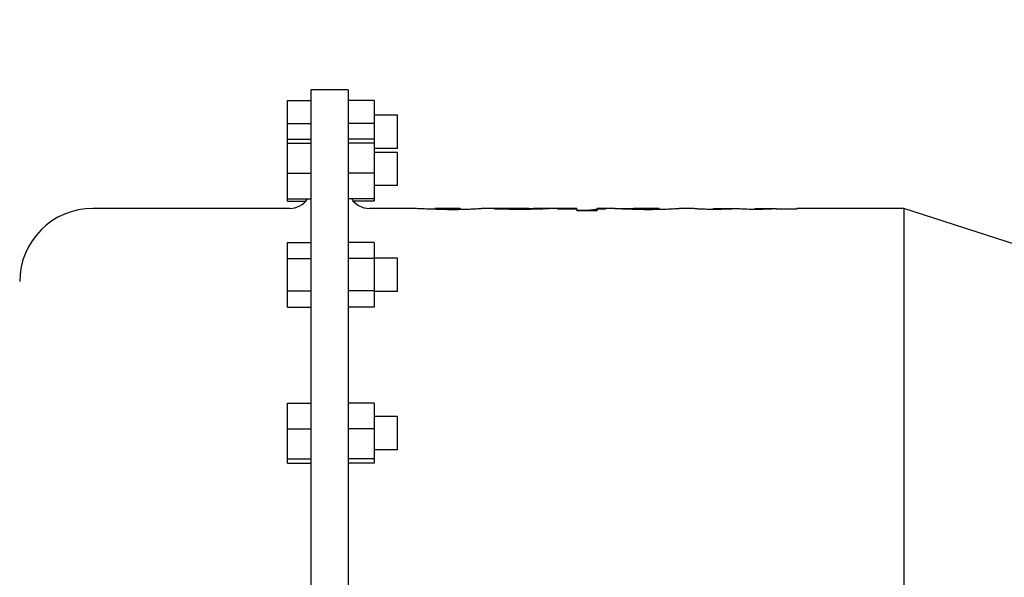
# Model space of a CAD drawing. Header units: inches. Extents: x 5 to 1128, y -85 to 748.
# Tile 316 of 656: x 353.71 to 365.38, y 628.9 to 635.5. Entities that reach past the tile are written whole.
import ezdxf

# ---------------------------------------------------------------- set-up
doc = ezdxf.new("R2010")
doc.units = ezdxf.units.IN
doc.header["$LTSCALE"] = 32
doc.header["$MEASUREMENT"] = 0
doc.layers.add('Dimension (ANSI)', color=7, linetype='Continuous', lineweight=25)
doc.layers.add('Visible (ANSI)', color=7, linetype='Continuous', lineweight=30)
doc.styles.add('Note Text (ANSI)', font='tahoma.ttf')
doc.dimstyles.new('SB Fraction-16 (ANSI)', dxfattribs={"dimscale": 32, "dimtxt": 0.125, "dimasz": 0.098425, "dimexe": 0.125, "dimexo": 0.0625, "dimgap": 0.031496, "dimtad": 0, "dimtih": 1, "dimtoh": 1, "dimdec": 4, "dimrnd": 1e-08, "dimzin": 0, "dimdsep": 46, "dimlunit": 5, "dimtxsty": 'Note Text (ANSI)', "dimcen": 0.09, "dimdle": 0.393701, "dimclrd": 256, "dimclre": 256, "dimclrt": 256, "dimadec": 0, "dimazin": 3, "dimtfac": 0.96, "dimtofl": 0, "dimtmove": 0, "dimatfit": 3, "dimfxl": 1, "dimfrac": 2, "dimtolj": 1, "dimtzin": 12, "dimlwd": -1, "dimlwe": -1, "dimarcsym": 0})

# ---------------------------------------------------------------- blocks, each defined once
blk = doc.blocks.new('*D19')
at = {"layer": 'Defpoints', "color": 0, "transparency": 16777216}
for p in [(484.781, 699.94), (324.685, 555.94), (484.781, 555.94)]:
    blk.add_point(p, dxfattribs=at)
at = {"layer": 'Dimension (ANSI)', "transparency": 16777216}
for p, q in [((482.781, 699.94), (320.685, 699.94)), ((324.685, 696.79), (324.685, 635.454)), ((324.685, 559.089), (324.685, 629.425)), ((482.781, 555.94), (320.685, 555.94))]:
    blk.add_line(p, q, dxfattribs=at)
for points in [[(324.16, 696.79), (325.21, 696.79), (324.685, 699.94)], [(324.16, 559.089), (325.21, 559.089), (324.685, 555.94)]]:
    blk.add_solid(points, dxfattribs=at)
at = {"layer": 'Dimension (ANSI)', "transparency": 16777216, "insert": (320.552, 634.446), "char_height": 4, "attachment_point": 1, "style": 'Note Text (ANSI)'}
blk.add_mtext('\\A1;144', dxfattribs=at)

msp = doc.modelspace()

# ---------------------------------------------------------------- linework, layer by layer
at = {"layer": 'Visible (ANSI)'}
for p, q in [((357.16163, 634.67578), (357.16163, 622.11378)), ((357.60463, 634.67578), (357.16163, 634.67578)), ((357.60463, 634.67578), (357.60463, 622.11378)), ((356.88563, 634.27531), (356.88563, 634.54638)), ((356.88563, 634.54638), (357.16163, 634.54638)), ((357.91263, 634.54638), (357.60463, 634.54638)), ((357.91263, 634.54638), (357.91263, 634.27531)), ((358.18863, 634.37308), (357.91263, 634.37308)), ((358.18863, 633.97908), (358.18863, 634.37308)), ((356.88563, 634.09019), (356.88563, 634.27531)), ((356.88563, 634.27531), (357.16163, 634.27531)), ((357.91263, 634.27531), (357.60463, 634.27531)), ((357.91263, 634.27531), (357.91263, 634.09019)), ((356.88563, 634.04015), (356.88563, 634.09019)), ((356.88563, 634.09019), (357.16163, 634.09019)), ((356.88563, 633.68597), (356.88563, 634.04015)), ((356.88563, 634.04015), (357.16163, 634.04015)), ((357.91263, 634.09019), (357.60463, 634.09019)), ((357.91263, 634.04015), (357.60463, 634.04015)), ((357.91263, 634.09019), (357.91263, 634.04015)), ((357.91263, 634.04015), (357.91263, 633.68597)), ((358.18863, 633.97908), (357.91263, 633.97908)), ((358.18863, 633.93301), (357.91263, 633.93301)), ((358.18863, 633.53901), (358.18863, 633.93301)), ((356.88563, 633.38183), (356.88563, 633.68597)), ((356.88563, 633.68597), (357.16163, 633.68597)), ((357.91263, 633.68597), (357.60463, 633.68597)), ((357.91263, 633.68597), (357.91263, 633.38183)), ((358.18863, 633.53901), (357.91263, 633.53901)), ((356.88563, 633.38183), (357.16163, 633.38183)), ((356.88563, 633.35593), (356.88563, 633.38183)), ((356.88563, 633.35593), (357.10132, 633.35593)), ((357.91263, 633.38183), (357.60463, 633.38183)), ((357.91263, 633.35593), (357.66495, 633.35593)), ((357.91263, 633.38183), (357.91263, 633.35593)), ((356.91163, 633.26878), (354.57763, 633.26878)), ((358.37993, 633.26878), (357.85463, 633.26878)), ((358.63009, 633.25842), (358.63009, 633.26838)), ((358.93084, 633.26878), (358.63296, 633.26878)), ((358.67281, 633.25774), (358.67281, 633.26724)), ((358.78199, 633.25706), (358.78199, 633.2657)), ((358.88879, 633.25772), (358.88879, 633.26716)), ((358.93389, 633.25845), (358.93389, 633.26838)), ((359.44345, 633.26878), (359.18401, 633.26878)), ((359.33895, 633.26781), (359.33895, 633.26044)), ((359.33895, 633.26781), (359.35893, 633.26781)), ((359.35893, 633.25996), (359.35893, 633.26781)), ((359.6109, 633.25707), (359.6109, 633.2657)), ((359.74401, 633.25781), (359.74401, 633.26744)), ((359.80058, 633.25876), (359.80058, 633.26673)), ((360.31363, 633.26878), (359.98294, 633.26878)), ((360.08578, 633.26654), (360.08578, 633.25875)), ((360.08578, 633.26654), (360.31363, 633.26654)), ((360.31363, 633.25875), (360.08578, 633.25875)), ((360.31363, 633.26878), (360.31363, 633.26654)), ((360.31363, 633.25875), (360.31363, 633.26654)), ((360.31363, 633.25875), (360.31363, 633.24014)), ((360.55414, 633.24014), (360.31363, 633.24014)), ((360.55414, 633.26654), (360.55414, 633.26878)), ((360.74444, 633.26878), (360.55414, 633.26878)), ((360.55414, 633.26654), (360.6554, 633.26654)), ((360.55414, 633.25875), (360.55414, 633.26654)), ((360.6554, 633.25875), (360.55414, 633.25875)), ((360.55414, 633.24014), (360.55414, 633.25875)), ((360.6554, 633.25875), (360.6554, 633.26654)), ((360.75868, 633.26764), (360.98452, 633.26764)), ((360.98452, 633.25795), (360.98452, 633.26866)), ((361.28911, 633.26866), (360.98452, 633.26866)), ((361.1287, 633.2571), (361.1287, 633.2657)), ((361.28911, 633.25903), (361.28911, 633.26866)), ((361.69338, 633.26878), (361.52485, 633.26878)), ((361.69338, 633.26878), (361.69338, 633.26847)), ((361.93389, 633.25708), (361.93389, 633.26846)), ((361.9346, 633.26878), (362.18705, 633.26878)), ((361.9507, 633.25709), (361.9507, 633.26772)), ((362.05711, 633.25881), (362.05711, 633.26654)), ((362.18705, 633.26878), (362.18705, 633.2677)), ((362.18705, 633.26333), (362.18705, 633.2677)), ((362.42756, 633.25708), (362.42756, 633.26846)), ((362.42831, 633.26878), (362.68072, 633.26878)), ((362.44516, 633.25708), (362.44516, 633.26772)), ((362.55078, 633.25858), (362.55078, 633.26654)), ((362.68072, 633.26878), (362.68072, 633.2677)), ((362.68072, 633.26315), (362.68072, 633.2677)), ((362.68072, 633.26315), (362.68072, 633.25875)), ((362.92123, 633.25875), (362.68072, 633.25875)), ((362.92123, 633.25875), (362.92123, 633.26878)), ((364.18763, 633.26878), (362.92123, 633.26878)), ((364.18763, 633.26878), (364.18763, 623.52078)), ((365.74963, 632.76628), (364.18763, 633.26878)), ((356.88563, 632.86614), (357.16163, 632.86614)), ((356.88563, 632.67446), (356.88563, 632.86614)), ((357.91263, 632.86614), (357.60463, 632.86614)), ((357.91263, 632.86614), (357.91263, 632.67446)), ((356.88563, 632.67446), (357.16163, 632.67446)), ((356.88563, 632.2911), (356.88563, 632.67446)), ((357.91263, 632.67446), (357.60463, 632.67446)), ((358.18863, 632.67978), (357.91263, 632.67978)), ((357.91263, 632.67446), (357.91263, 632.2911)), ((358.18863, 632.28578), (358.18863, 632.67978)), ((356.88563, 632.2911), (357.16163, 632.2911)), ((356.88563, 632.09942), (356.88563, 632.2911)), ((357.91263, 632.2911), (357.60463, 632.2911)), ((357.91263, 632.2911), (357.91263, 632.09942)), ((358.18863, 632.28578), (357.91263, 632.28578)), ((356.88563, 632.09942), (357.16163, 632.09942)), ((357.91263, 632.09942), (357.60463, 632.09942)), ((356.88563, 630.65723), (356.88563, 630.96137)), ((356.88563, 630.96137), (357.16163, 630.96137)), ((357.91263, 630.96137), (357.60463, 630.96137)), ((357.91263, 630.96137), (357.91263, 630.65723)), ((358.18863, 630.80419), (357.91263, 630.80419)), ((358.18863, 630.41019), (358.18863, 630.80419)), ((356.88563, 630.30305), (356.88563, 630.65723)), ((356.88563, 630.65723), (357.16163, 630.65723)), ((357.91263, 630.65723), (357.60463, 630.65723)), ((357.91263, 630.65723), (357.91263, 630.30305)), ((358.18863, 630.41019), (357.91263, 630.41019)), ((356.88563, 630.25301), (356.88563, 630.30305)), ((356.88563, 630.30305), (357.16163, 630.30305)), ((357.91263, 630.30305), (357.60463, 630.30305)), ((357.91263, 630.30305), (357.91263, 630.25301)), ((356.88563, 630.25301), (357.16163, 630.25301)), ((357.91263, 630.25301), (357.60463, 630.25301))]:
    msp.add_line(p, q, dxfattribs=at)
for centre, radius, start, end in [((356.91163, 633.51878), 0.25, 270, 326.783898), ((357.85463, 633.51878), 0.25, 213.216102, 270), ((354.57763, 632.40178), 0.867, 90, 180)]:
    msp.add_arc(centre, radius, start, end, dxfattribs=at)
for points, knots in [([(358.78199, 633.25706), (358.75343, 633.25709), (358.72738, 633.25712), (358.66421, 633.25781), (358.63352, 633.25827), (358.54421, 633.26046), (358.50902, 633.26208), (358.46231, 633.26427), (358.43417, 633.26583), (358.40448, 633.2676), (358.39303, 633.26833), (358.38279, 633.26874), (358.38113, 633.26878), (358.37996, 633.26878)], [-1.047348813, -1.047348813, -1.047348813, -1.047348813, -0.854873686, -0.854873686, -0.729605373, -0.729605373, -0.51562942, -0.51562942, -0.228090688, -0.228090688, -0.117473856, -0.117473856, -0.084525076, -0.084525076, -0.084525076, -0.084525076]), ([(358.63009, 633.26838), (358.63053, 633.26872), (358.63099, 633.26888), (358.63906, 633.26863), (358.64328, 633.26844), (358.65749, 633.26781), (358.66625, 633.26748), (358.67281, 633.26724)], [-0.257740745, -0.257740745, -0.257740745, -0.257740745, -0.147965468, -0.147965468, -0.088690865, -0.088690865, 0, 0, 0, 0]), ([(358.67281, 633.26724), (358.6797, 633.26702), (358.68691, 633.26676), (358.71027, 633.26624), (358.72233, 633.26607), (358.75331, 633.26573), (358.77181, 633.26571), (358.78199, 633.2657)], [-0.152224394, -0.152224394, -0.152224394, -0.152224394, -0.11432199, -0.11432199, -0.077622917, -0.077622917, 0, 0, 0, 0]), ([(358.78199, 633.25706), (358.80775, 633.25709), (358.82839, 633.25711), (358.87653, 633.25755), (358.9031, 633.25787), (358.98586, 633.25942), (359.02221, 633.26083), (359.06439, 633.26254), (359.08063, 633.26329), (359.13169, 633.26585), (359.15112, 633.2671), (359.17378, 633.26844), (359.18027, 633.26881), (359.18373, 633.2688)], [0, 0, 0, 0, 0.19630921, 0.19630921, 0.33016539, 0.33016539, 0.60893106, 0.60893106, 0.81142835, 0.81142835, 1.31241177, 1.31241177, 1.81290569, 1.81290569, 1.81290569, 1.81290569]), ([(358.78199, 633.2657), (358.79206, 633.26571), (358.80274, 633.26572), (358.83935, 633.26596), (358.85178, 633.2662), (358.87033, 633.26659), (358.88044, 633.26691), (358.88879, 633.26716)], [-0.157578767, -0.157578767, -0.157578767, -0.157578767, -0.134817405, -0.134817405, -0.097054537, -0.097054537, 0, 0, 0, 0]), ([(358.88879, 633.26716), (358.89574, 633.26741), (358.90554, 633.2678), (358.93244, 633.26896), (358.93339, 633.26891), (358.93389, 633.26838)], [-0.4988748, -0.4988748, -0.4988748, -0.4988748, -0.318599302, -0.318599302, 0, 0, 0, 0]), ([(359.61802, 633.25706), (359.58045, 633.25709), (359.53233, 633.25714), (359.43442, 633.25855), (359.4151, 633.25886), (359.3666, 633.25975), (359.35483, 633.26005), (359.33895, 633.26044)], [-0.567123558, -0.567123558, -0.567123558, -0.567123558, -0.219131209, -0.219131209, -0.131275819, -0.131275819, 0, 0, 0, 0]), ([(359.35893, 633.26781), (359.36698, 633.26771), (359.37503, 633.2676), (359.38324, 633.2675), (359.3841, 633.26749), (359.38496, 633.26747), (359.38582, 633.26746), (359.38644, 633.26746), (359.38706, 633.26745), (359.38767, 633.26744), (359.39468, 633.26735), (359.40181, 633.26726), (359.40903, 633.26717), (359.41078, 633.26715), (359.41254, 633.26713), (359.41431, 633.26711), (359.41539, 633.26709), (359.41648, 633.26708), (359.41757, 633.26707), (359.42654, 633.26696), (359.43559, 633.26685), (359.44476, 633.26675), (359.44597, 633.26673), (359.44718, 633.26672), (359.44839, 633.26671), (359.45728, 633.26661), (359.46627, 633.26651), (359.47534, 633.26642), (359.47589, 633.26642), (359.47645, 633.26641), (359.477, 633.26641), (359.47801, 633.2664), (359.47901, 633.26639), (359.48002, 633.26638), (359.48815, 633.2663), (359.49632, 633.26622), (359.50452, 633.26616), (359.50642, 633.26614), (359.50833, 633.26612), (359.51023, 633.26611), (359.51087, 633.2661), (359.51151, 633.2661), (359.51216, 633.26609), (359.51903, 633.26604), (359.52594, 633.26599), (359.53286, 633.26595), (359.53639, 633.26593), (359.53992, 633.26591), (359.54346, 633.26589), (359.54387, 633.26589), (359.54428, 633.26588), (359.54469, 633.26588), (359.55088, 633.26585), (359.55709, 633.26582), (359.56332, 633.26579), (359.56789, 633.26578), (359.57248, 633.26576), (359.57708, 633.26575), (359.57726, 633.26575), (359.57743, 633.26575), (359.57761, 633.26575), (359.58319, 633.26573), (359.58878, 633.26573), (359.59439, 633.26572), (359.59989, 633.26571), (359.6054, 633.26571), (359.6109, 633.2657)], [0, 0, 0, 0, 0.00071941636, 0.00071941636, 0.00071941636, 0.0007946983, 0.0007946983, 0.0007946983, 0.00084835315, 0.00084835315, 0.00084835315, 0.00145755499, 0.00145755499, 0.00145755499, 0.00160545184, 0.00160545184, 0.00160545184, 0.0016967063, 0.0016967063, 0.0016967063, 0.00244636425, 0.00244636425, 0.00244636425, 0.00254505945, 0.00254505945, 0.00254505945, 0.00326906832, 0.00326906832, 0.00326906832, 0.00331341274, 0.00331341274, 0.00331341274, 0.0033934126, 0.0033934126, 0.0033934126, 0.00404109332, 0.00404109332, 0.00404109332, 0.00419121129, 0.00419121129, 0.00419121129, 0.00424176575, 0.00424176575, 0.00424176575, 0.00478283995, 0.00478283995, 0.00478283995, 0.00505812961, 0.00505812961, 0.00505812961, 0.00509011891, 0.00509011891, 0.00509011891, 0.00557147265, 0.00557147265, 0.00557147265, 0.005925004, 0.005925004, 0.005925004, 0.00593847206, 0.00593847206, 0.00593847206, 0.00636683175, 0.00636683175, 0.00636683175, 0.00678682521, 0.00678682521, 0.00678682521, 0.00678682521]), ([(359.64334, 633.26857), (359.63089, 633.26859), (359.61843, 633.26862), (359.60596, 633.26863), (359.605, 633.26864), (359.60404, 633.26864), (359.60308, 633.26864), (359.59073, 633.26866), (359.57837, 633.26867), (359.56601, 633.26868), (359.56491, 633.26869), (359.56381, 633.26869), (359.56272, 633.26869), (359.54987, 633.2687), (359.53703, 633.26872), (359.52427, 633.26873), (359.52366, 633.26873), (359.52305, 633.26873), (359.52244, 633.26873), (359.50908, 633.26874), (359.49581, 633.26875), (359.48254, 633.26876)], [0, 0, 0, 0, 0.00096751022, 0.00096751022, 0.00096751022, 0.0010420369, 0.0010420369, 0.0010420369, 0.00199918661, 0.00199918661, 0.00199918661, 0.00208407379, 0.00208407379, 0.00208407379, 0.0030783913, 0.0030783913, 0.0030783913, 0.00312611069, 0.00312611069, 0.00312611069, 0.00416814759, 0.00416814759, 0.00416814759, 0.00416814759]), ([(359.6109, 633.2657), (359.62572, 633.26571), (359.64095, 633.26573), (359.67823, 633.26591), (359.69389, 633.26608), (359.71355, 633.26632), (359.72328, 633.26649), (359.73503, 633.26679), (359.73837, 633.26692), (359.74321, 633.26719), (359.74351, 633.26732), (359.74401, 633.26744)], [-0.172501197, -0.172501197, -0.172501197, -0.172501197, -0.147617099, -0.147617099, -0.115066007, -0.115066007, -0.068440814, -0.068440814, -0.039038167, -0.039038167, 0, 0, 0, 0]), ([(359.99718, 633.26806), (359.99684, 633.26788), (359.99719, 633.26747), (359.98295, 633.2661), (359.97491, 633.26545), (359.95336, 633.26418), (359.94449, 633.26371), (359.9014, 633.26162), (359.86673, 633.26045), (359.81415, 633.259), (359.7792, 633.25819), (359.71423, 633.25746), (359.69384, 633.2573), (359.65518, 633.2571), (359.63881, 633.25708), (359.61802, 633.25706)], [-1.56099286, -1.56099286, -1.56099286, -1.56099286, -1.25590377, -1.25590377, -1.08155371, -1.08155371, -0.98434391, -0.98434391, -0.65374139, -0.65374139, -0.29957943, -0.29957943, -0.15844301, -0.15844301, 0, 0, 0, 0]), ([(359.74401, 633.26744), (359.74394, 633.26747), (359.74387, 633.2675), (359.74378, 633.26753), (359.74369, 633.26756), (359.7436, 633.26759), (359.74347, 633.26761), (359.74335, 633.26764), (359.7432, 633.26767), (359.74301, 633.2677), (359.74296, 633.2677), (359.74289, 633.26771), (359.74283, 633.26772), (359.74276, 633.26773), (359.74268, 633.26774), (359.74261, 633.26775), (359.74238, 633.26777), (359.74213, 633.26779), (359.74186, 633.26781), (359.74157, 633.26784), (359.74125, 633.26786), (359.74093, 633.26788), (359.74058, 633.2679), (359.74021, 633.26791), (359.73983, 633.26793), (359.73978, 633.26793), (359.73972, 633.26794), (359.73966, 633.26794), (359.73934, 633.26795), (359.73902, 633.26797), (359.73871, 633.26798), (359.73849, 633.26799), (359.73828, 633.26799), (359.73807, 633.268), (359.73748, 633.26802), (359.73683, 633.26804), (359.73613, 633.26806), (359.7355, 633.26807), (359.73483, 633.26809), (359.73412, 633.26811), (359.73334, 633.26812), (359.73251, 633.26814), (359.73164, 633.26816), (359.73081, 633.26817), (359.72994, 633.26818), (359.72905, 633.2682), (359.72885, 633.2682), (359.72865, 633.2682), (359.72845, 633.26821), (359.7282, 633.26821), (359.72791, 633.26821), (359.72758, 633.26822), (359.72728, 633.26822), (359.72694, 633.26822), (359.72657, 633.26823), (359.72604, 633.26824), (359.72543, 633.26824), (359.72471, 633.26825), (359.72401, 633.26826), (359.72321, 633.26826), (359.72229, 633.26827), (359.72161, 633.26828), (359.72087, 633.26829), (359.72005, 633.26829), (359.71934, 633.2683), (359.71858, 633.2683), (359.71776, 633.26831), (359.71705, 633.26831), (359.71629, 633.26832), (359.71549, 633.26832), (359.71518, 633.26833), (359.71486, 633.26833), (359.71454, 633.26833), (359.71295, 633.26834), (359.7112, 633.26835), (359.70927, 633.26836), (359.70884, 633.26836), (359.70841, 633.26837), (359.70796, 633.26837), (359.70652, 633.26838), (359.70505, 633.26838), (359.70354, 633.26839), (359.70194, 633.2684), (359.70029, 633.26841), (359.69856, 633.26841), (359.69797, 633.26842), (359.69736, 633.26842), (359.69674, 633.26842), (359.69427, 633.26843), (359.69163, 633.26844), (359.68875, 633.26845), (359.68647, 633.26846), (359.68404, 633.26847), (359.68142, 633.26848), (359.67953, 633.26848), (359.67754, 633.26849), (359.67544, 633.26849), (359.67464, 633.2685), (359.67383, 633.2685), (359.67301, 633.2685), (359.67057, 633.26851), (359.668, 633.26851), (359.66526, 633.26852), (359.66283, 633.26853), (359.66026, 633.26853), (359.65756, 633.26854), (359.65519, 633.26855), (359.65272, 633.26855), (359.65014, 633.26856), (359.64795, 633.26856), (359.64569, 633.26857), (359.64334, 633.26857)], [-1.625379, -1.625379, -1.625379, -1.625379, -1.55264779, -1.55264779, -1.55264779, -1.48217293, -1.48217293, -1.48217293, -1.41455327, -1.41455327, -1.41455327, -1.39326477, -1.39326477, -1.39326477, -1.37155691, -1.37155691, -1.37155691, -1.30906284, -1.30906284, -1.30906284, -1.24211643, -1.24211643, -1.24211643, -1.1689538, -1.1689538, -1.1689538, -1.15771599, -1.15771599, -1.15771599, -1.09520053, -1.09520053, -1.09520053, -1.05213604, -1.05213604, -1.05213604, -0.92940918, -0.92940918, -0.92940918, -0.81867678, -0.81867678, -0.81867678, -0.69511766, -0.69511766, -0.69511766, -0.57731685, -0.57731685, -0.57731685, -0.55127759, -0.55127759, -0.55127759, -0.51868354, -0.51868354, -0.51868354, -0.48998937, -0.48998937, -0.48998937, -0.44992718, -0.44992718, -0.44992718, -0.41105446, -0.41105446, -0.41105446, -0.38227551, -0.38227551, -0.38227551, -0.35731666, -0.35731666, -0.35731666, -0.33554717, -0.33554717, -0.33554717, -0.32721164, -0.32721164, -0.32721164, -0.28586815, -0.28586815, -0.28586815, -0.276737, -0.276737, -0.276737, -0.24709464, -0.24709464, -0.24709464, -0.21584678, -0.21584678, -0.21584678, -0.20503377, -0.20503377, -0.20503377, -0.16169596, -0.16169596, -0.16169596, -0.12728994, -0.12728994, -0.12728994, -0.10233656, -0.10233656, -0.10233656, -0.09288393, -0.09288393, -0.09288393, -0.06501776, -0.06501776, -0.06501776, -0.04014676, -0.04014676, -0.04014676, -0.01837745, -0.01837745, -0.01837745, 0, 0, 0, 0]), ([(359.99718, 633.26806), (359.99683, 633.2683), (359.99644, 633.26858), (359.98762, 633.26879), (359.98166, 633.26881), (359.9535, 633.26854), (359.9318, 633.2682), (359.91406, 633.26795), (359.89441, 633.26766), (359.83598, 633.26701), (359.81138, 633.26681), (359.80058, 633.26673)], [0, 0, 0, 0, 0.109641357, 0.109641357, 0.180456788, 0.180456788, 0.289374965, 0.289374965, 0.335133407, 0.335133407, 0.373910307, 0.373910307, 0.373910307, 0.373910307]), ([(360.31363, 633.24717), (360.32804, 633.24725), (360.34339, 633.24738), (360.37952, 633.24793), (360.40919, 633.24847), (360.45696, 633.25042), (360.47548, 633.25139), (360.49883, 633.25314), (360.5051, 633.25371), (360.52758, 633.25612), (360.53604, 633.25772), (360.55098, 633.26093), (360.5537, 633.26287), (360.55414, 633.26442)], [-0.811015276, -0.811015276, -0.811015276, -0.811015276, -0.684903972, -0.684903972, -0.531213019, -0.531213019, -0.441227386, -0.441227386, -0.397922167, -0.397922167, -0.279747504, -0.279747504, 0, 0, 0, 0]), ([(361.10734, 633.25706), (361.08436, 633.25709), (361.06371, 633.25711), (361.01195, 633.25752), (360.98933, 633.25785), (360.92798, 633.25893), (360.89865, 633.25991), (360.84184, 633.26209), (360.81806, 633.26347), (360.78721, 633.26542), (360.77021, 633.26666), (360.7493, 633.26844), (360.74587, 633.26878), (360.74458, 633.26878)], [-1.48025459, -1.48025459, -1.48025459, -1.48025459, -1.37906885, -1.37906885, -1.27309661, -1.27309661, -1.02216587, -1.02216587, -0.64066667, -0.64066667, -0.30281551, -0.30281551, -0.05297193, -0.05297193, -0.05297193, -0.05297193]), ([(360.98452, 633.26866), (360.98556, 633.26854), (360.98656, 633.2683), (361.00003, 633.26756), (361.00784, 633.26723), (361.02565, 633.26667), (361.0365, 633.26643), (361.05342, 633.26614), (361.06551, 633.26597), (361.1009, 633.26572), (361.11402, 633.26571), (361.1287, 633.2657)], [-0.5882766, -0.5882766, -0.5882766, -0.5882766, -0.452099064, -0.452099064, -0.351062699, -0.351062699, -0.231249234, -0.231249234, -0.111908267, -0.111908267, 0, 0, 0, 0]), ([(361.10734, 633.25706), (361.14353, 633.25712), (361.19193, 633.2572), (361.31111, 633.25932), (361.35, 633.26069), (361.40799, 633.26298), (361.44411, 633.26468), (361.50311, 633.26786), (361.51447, 633.26848), (361.5215, 633.26874), (361.52338, 633.26878), (361.52476, 633.26878)], [0, 0, 0, 0, 0.27585115, 0.27585115, 0.54870463, 0.54870463, 0.84164093, 0.84164093, 1.15011977, 1.15011977, 1.32911002, 1.32911002, 1.32911002, 1.32911002]), ([(361.1287, 633.2657), (361.14478, 633.26572), (361.16953, 633.26574), (361.22147, 633.26634), (361.23505, 633.26664), (361.25888, 633.26721), (361.26652, 633.2675), (361.283, 633.26816), (361.28672, 633.2685), (361.28911, 633.26866)], [-0.430745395, -0.430745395, -0.430745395, -0.430745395, -0.347624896, -0.347624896, -0.282251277, -0.282251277, -0.182326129, -0.182326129, 0, 0, 0, 0]), ([(361.9414, 633.25706), (361.92113, 633.2571), (361.88763, 633.25715), (361.82887, 633.25837), (361.8058, 633.25906), (361.75938, 633.26127), (361.74393, 633.26238), (361.72305, 633.26408), (361.71102, 633.26526), (361.69509, 633.26754), (361.69385, 633.26815), (361.69338, 633.26847)], [-1.4104958, -1.4104958, -1.4104958, -1.4104958, -0.96336726, -0.96336726, -0.70412424, -0.70412424, -0.45152791, -0.45152791, -0.21755853, -0.21755853, 0, 0, 0, 0]), ([(361.93389, 633.26846), (361.93394, 633.26856), (361.934, 633.26864), (361.93408, 633.26869), (361.93416, 633.26874), (361.93426, 633.26877), (361.93448, 633.26878), (361.93452, 633.26878), (361.93456, 633.26878), (361.9346, 633.26878)], [-0.465012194, -0.465012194, -0.465012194, -0.465012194, -0.386773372, -0.386773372, -0.386773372, -0.314526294, -0.314526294, -0.314526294, -0.302212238, -0.302212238, -0.302212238, -0.302212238]), ([(361.9346, 633.26878), (361.93502, 633.26878), (361.93578, 633.26866), (361.94005, 633.26825), (361.94538, 633.26798), (361.9507, 633.26772)], [-0.157175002, -0.157175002, -0.157175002, -0.157175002, -0.101938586, -0.101938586, 0, 0, 0, 0]), ([(362.21553, 633.26437), (362.15887, 633.26238), (362.09481, 633.25957), (361.98874, 633.25719), (361.96039, 633.25711), (361.9414, 633.25706)], [-0.387916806, -0.387916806, -0.387916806, -0.387916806, -0.14481352, -0.14481352, 0, 0, 0, 0]), ([(361.9507, 633.26772), (361.95316, 633.26763), (361.95537, 633.26753), (361.96238, 633.26732), (361.96634, 633.26722), (361.9739, 633.26706), (361.98138, 633.26692), (362.0153, 633.26657), (362.03808, 633.26655), (362.05711, 633.26654)], [-0.38096632, -0.38096632, -0.38096632, -0.38096632, -0.305266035, -0.305266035, -0.229174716, -0.229174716, -0.144989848, -0.144989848, 0, 0, 0, 0]), ([(362.05711, 633.26654), (362.07445, 633.26656), (362.08985, 633.26658), (362.13598, 633.26703), (362.16265, 633.26741), (362.18705, 633.2677)], [-0.418414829, -0.418414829, -0.418414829, -0.418414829, -0.214264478, -0.214264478, 0, 0, 0, 0]), ([(362.43567, 633.25706), (362.4169, 633.2571), (362.38976, 633.25715), (362.3205, 633.25851), (362.29933, 633.25941), (362.26565, 633.26089), (362.25323, 633.26164), (362.23164, 633.26304), (362.22386, 633.26372), (362.21553, 633.26437)], [-0.363141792, -0.363141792, -0.363141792, -0.363141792, -0.292499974, -0.292499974, -0.219948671, -0.219948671, -0.132793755, -0.132793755, 0, 0, 0, 0]), ([(362.42756, 633.26846), (362.42761, 633.26855), (362.42767, 633.26863), (362.42774, 633.26868), (362.42774, 633.26868), (362.42775, 633.26869), (362.42775, 633.26869), (362.42782, 633.26874), (362.42789, 633.26877), (362.42813, 633.26878), (362.42814, 633.26878), (362.42814, 633.26878), (362.42815, 633.26878), (362.4282, 633.26878), (362.42825, 633.26878), (362.42831, 633.26878)], [-0.494314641, -0.494314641, -0.494314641, -0.494314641, -0.411444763, -0.411444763, -0.411444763, -0.404322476, -0.404322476, -0.404322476, -0.327410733, -0.327410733, -0.327410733, -0.325194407, -0.325194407, -0.325194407, -0.31069031, -0.31069031, -0.31069031, -0.31069031]), ([(362.42831, 633.26878), (362.42854, 633.26878), (362.42883, 633.26877), (362.42928, 633.26874), (362.42938, 633.26873), (362.42997, 633.26867), (362.43046, 633.26861), (362.43466, 633.26824), (362.43976, 633.26797), (362.44516, 633.26772)], [-0.161091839, -0.161091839, -0.161091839, -0.161091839, -0.137689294, -0.137689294, -0.130737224, -0.130737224, -0.09984067, -0.09984067, 0, 0, 0, 0]), ([(362.68072, 633.26315), (362.64609, 633.26188), (362.61708, 633.26065), (362.54737, 633.25843), (362.52778, 633.25794), (362.47667, 633.25715), (362.45573, 633.2571), (362.43567, 633.25706)], [-0.545906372, -0.545906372, -0.545906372, -0.545906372, -0.27798929, -0.27798929, -0.152937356, -0.152937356, 0, 0, 0, 0]), ([(362.44516, 633.26772), (362.44806, 633.26761), (362.45062, 633.2675), (362.45894, 633.26727), (362.46376, 633.26716), (362.47651, 633.26692), (362.48482, 633.26681), (362.51397, 633.26656), (362.53326, 633.26655), (362.55078, 633.26654)], [-0.357928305, -0.357928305, -0.357928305, -0.357928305, -0.269043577, -0.269043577, -0.206242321, -0.206242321, -0.133531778, -0.133531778, 0, 0, 0, 0]), ([(362.55078, 633.26654), (362.56873, 633.26656), (362.58175, 633.26657), (362.63044, 633.26704), (362.6564, 633.26741), (362.68072, 633.2677)], [-0.403927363, -0.403927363, -0.403927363, -0.403927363, -0.21314265, -0.21314265, 0, 0, 0, 0])]:
    msp.add_open_spline(points, degree=3, knots=knots, dxfattribs=at)
for points in [[(359.48254, 633.26876), (359.46779, 633.26877), (359.45488, 633.26878), (359.44357, 633.26878)], [(359.74401, 633.26633), (359.76559, 633.26646), (359.78176, 633.26659), (359.80058, 633.26673)]]:
    msp.add_open_spline(points, degree=3, dxfattribs=at)

# ---------------------------------------------------------------- dimensions: what is measured, and where the dimension line sits
at = {"layer": 'Dimension (ANSI)'}
dim = msp.add_linear_dim(base=(324.68489, 555.93978), p1=(484.78063, 699.93978), p2=(484.78063, 555.93978), angle=90, dimstyle='SB Fraction-16 (ANSI)', override={"dimgap": 0.031496, "dimdec": 4, "dimtol": 0, "dimlim": 0, "dimtp": 0, "dimtm": 0, "dimtdec": 2, "dimatfit": 1}, dxfattribs=at)
dim.commit()
dim.dimension.update_dxf_attribs({"geometry": '*D19', "text_midpoint": (324.68489, 632.43978), "dimtype": 160})

doc.saveas('drawing.dxf')
